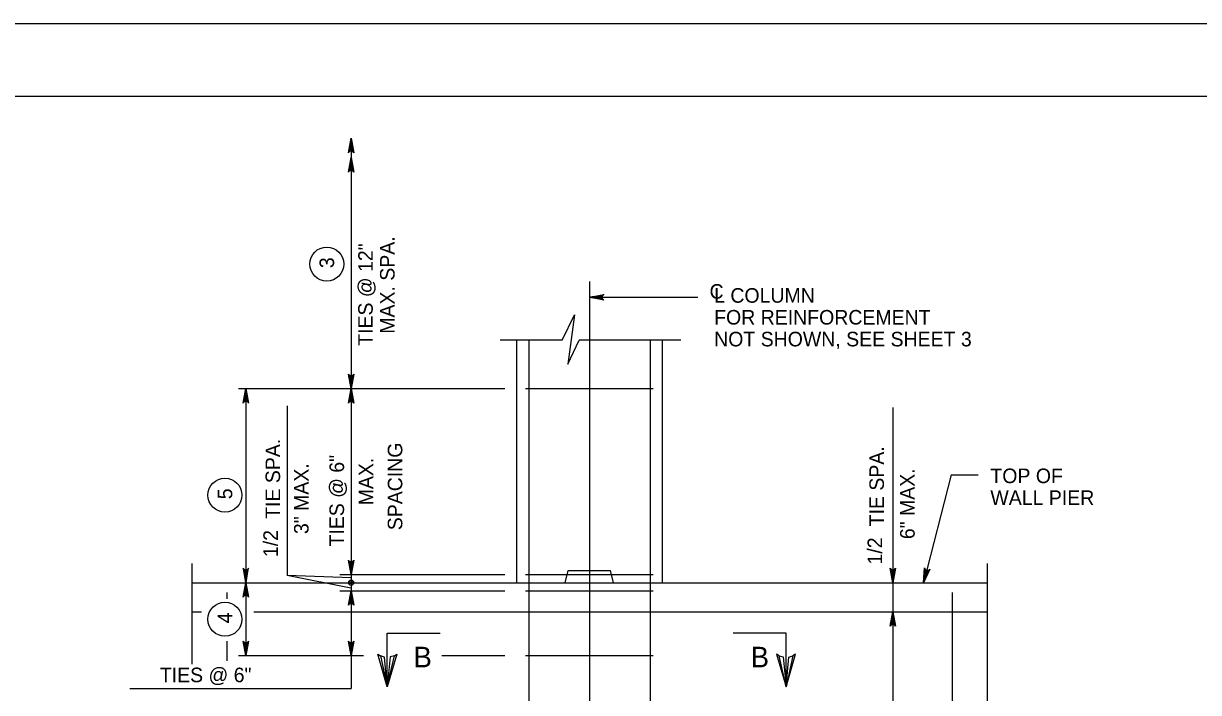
# Model space of a CAD drawing. Extents: x 646165 to 651486, y 296916 to 299292.
# Drawn here: x 649241 to 649483, y 299154.4 to 299292.2 of the extents above; entities that cross this region are included whole.
import ezdxf

# ---------------------------------------------------------------- set-up
doc = ezdxf.new("R2010")
doc.units = 0
for name, color, linetype in [('1', 7, 'Continuous'), ('2', 7, 'Continuous'), ('50', 7, 'Continuous'), ('51', 7, 'Continuous'), ('52', 7, 'Continuous'), ('53', 7, 'Continuous'), ('54', 7, 'Continuous'), ('PLT-BNDY', 7, 'Continuous')]:
    doc.layers.add(name, color=color, linetype=linetype)

msp = doc.modelspace()

# ---------------------------------------------------------------- linework, layer by layer
at = {"layer": '1'}
for p, q in [((649315.89, 299166.59), (649326.82, 299166.59)), ((649315.89, 299155.53), (649315.89, 299166.59)), ((649398.05, 299166.59), (649387.12, 299166.59)), ((649398.05, 299155.53), (649398.05, 299166.59))]:
    msp.add_line(p, q, dxfattribs=at)
for points in [[(649317.37, 299161.95), (649316.52, 299161.71), (649315.89, 299155.53), (649317.37, 299161.95), (649317.88, 299162.28), (649315.89, 299155.53), (649315.34, 299161.7), (649314.5, 299161.93), (649315.89, 299155.53), (649313.94, 299162.28), (649314.5, 299161.93)], [(649396.58, 299161.95), (649397.42, 299161.71), (649398.05, 299155.53), (649396.58, 299161.95), (649396.06, 299162.28), (649398.05, 299155.53), (649398.61, 299161.7), (649399.44, 299161.93), (649398.05, 299155.53), (649400, 299162.28), (649399.44, 299161.93)]]:
    msp.add_lwpolyline(points, dxfattribs=at)
at = {"layer": '2'}
msp.add_line((648988.59, 299277.25), (649774.59, 299277.25), dxfattribs=at)
at = {"layer": '50'}
msp.add_line((649357.52, 299239.05), (649357.52, 299070.18), dxfattribs=at)
at = {"layer": '51'}
for p, q in [((649342.52, 299227.01), (649342.52, 299177.02)), ((649372.52, 299227.01), (649372.52, 299177.02)), ((649352.52, 299177.02), (649353.17, 299179.52)), ((649353.17, 299179.52), (649361.88, 299179.52)), ((649362.52, 299177.02), (649361.88, 299179.52)), ((649275.62, 299177.02), (649439.42, 299177.02))]:
    msp.add_line(p, q, dxfattribs=at)
at = {"layer": '52'}
for p, q in [((649308.44, 299268.61), (649308.44, 299155.22)), ((649357.52, 299235.82), (649379.89, 299235.82)), ((649351.92, 299227.01), (649339.16, 299227.01)), ((649376.37, 299227.01), (649355.44, 299227.01)), ((649285.28, 299217.02), (649340.12, 299217.02)), ((649286.78, 299217.02), (649286.78, 299162.02)), ((649295.28, 299213.46), (649295.28, 299178.49)), ((649420.02, 299213.09), (649420.02, 299055.22)), ((649432.01, 299199.25), (649426.36, 299177.02)), ((649432.01, 299199.25), (649437.62, 299199.25)), ((649275.62, 299180.95), (649275.62, 299160.23)), ((649439.42, 299180.95), (649439.42, 299149.76)), ((649308.47, 299178.05), (649295.28, 299178.49)), ((649308.4, 299175.87), (649295.28, 299178.49)), ((649306.13, 299178.68), (649340.12, 299178.68)), ((649306.13, 299175.35), (649340.12, 299175.35)), ((649285.28, 299162.02), (649310.98, 299162.02)), ((649327.16, 299162.02), (649340.12, 299162.02)), ((649262.87, 299155.22), (649308.44, 299155.22))]:
    msp.add_line(p, q, dxfattribs=at)
for points in [[(649308.44, 299268.61), (649309, 299265.63), (649308.84, 299265.86), (649308.64, 299265.98), (649308.44, 299266.01), (649308.24, 299265.98), (649308.04, 299265.86), (649307.88, 299265.63), (649308.44, 299268.61), (649308.04, 299265.86), (649308.24, 299265.98), (649308.44, 299268.61), (649308.44, 299266.01), (649308.64, 299265.98), (649308.44, 299268.61), (649308.84, 299265.86)], [(649308.44, 299264.61), (649309, 299261.63), (649308.84, 299261.86), (649308.64, 299261.98), (649308.44, 299262.01), (649308.24, 299261.98), (649308.04, 299261.86), (649307.88, 299261.63), (649308.44, 299264.61), (649308.04, 299261.86), (649308.24, 299261.98), (649308.44, 299264.61), (649308.44, 299262.01), (649308.64, 299261.98), (649308.44, 299264.61), (649308.84, 299261.86)], [(649357.52, 299235.82), (649360.5, 299236.38), (649360.39, 299236.3), (649360.27, 299236.22), (649360.22, 299236.12), (649360.16, 299236.02), (649360.14, 299235.92), (649360.12, 299235.82), (649360.14, 299235.72), (649360.16, 299235.62), (649360.22, 299235.52), (649360.27, 299235.42), (649360.39, 299235.34), (649360.5, 299235.26), (649357.52, 299235.82), (649360.39, 299235.34), (649360.27, 299235.42), (649357.52, 299235.82), (649360.22, 299235.52), (649360.16, 299235.62), (649357.52, 299235.82), (649360.14, 299235.72), (649360.12, 299235.82), (649357.52, 299235.82), (649360.14, 299235.92), (649360.16, 299236.02), (649357.52, 299235.82), (649360.22, 299236.12), (649360.27, 299236.22), (649357.52, 299235.82), (649360.39, 299236.3)], [(649351.92, 299227.01), (649354.46, 299232.2), (649353.08, 299222.05), (649355.44, 299227.01)], [(649308.44, 299217.02), (649309, 299220), (649308.84, 299219.77), (649308.64, 299219.65), (649308.44, 299219.62), (649308.24, 299219.65), (649308.04, 299219.77), (649307.88, 299220), (649308.44, 299217.02), (649308.04, 299219.77), (649308.24, 299219.65), (649308.44, 299217.02), (649308.44, 299219.62), (649308.64, 299219.65), (649308.44, 299217.02), (649308.84, 299219.77)], [(649308.44, 299217.02), (649307.88, 299220), (649307.96, 299219.88), (649308.04, 299219.77), (649308.14, 299219.71), (649308.24, 299219.65), (649308.34, 299219.63), (649308.44, 299219.62), (649308.54, 299219.63), (649308.64, 299219.65), (649308.74, 299219.71), (649308.84, 299219.77), (649308.92, 299219.88), (649309, 299220), (649308.44, 299217.02), (649308.92, 299219.88), (649308.84, 299219.77), (649308.44, 299217.02), (649308.74, 299219.71), (649308.64, 299219.65), (649308.44, 299217.02), (649308.54, 299219.63), (649308.44, 299219.62), (649308.44, 299217.02), (649308.34, 299219.63), (649308.24, 299219.65), (649308.44, 299217.02), (649308.14, 299219.71), (649308.04, 299219.77), (649308.44, 299217.02), (649307.96, 299219.88)], [(649286.78, 299217.02), (649287.34, 299214.03), (649287.26, 299214.15), (649287.18, 299214.26), (649287.08, 299214.32), (649286.98, 299214.38), (649286.88, 299214.4), (649286.78, 299214.42), (649286.68, 299214.4), (649286.58, 299214.38), (649286.48, 299214.32), (649286.38, 299214.26), (649286.3, 299214.15), (649286.22, 299214.03), (649286.78, 299217.02), (649286.3, 299214.15), (649286.38, 299214.26), (649286.78, 299217.02), (649286.48, 299214.32), (649286.58, 299214.38), (649286.78, 299217.02), (649286.68, 299214.4), (649286.78, 299214.42), (649286.78, 299217.02), (649286.88, 299214.4), (649286.98, 299214.38), (649286.78, 299217.02), (649287.08, 299214.32), (649287.18, 299214.26), (649286.78, 299217.02), (649287.26, 299214.15)], [(649308.44, 299217.02), (649309, 299214.03), (649308.84, 299214.26), (649308.64, 299214.38), (649308.44, 299214.42), (649308.24, 299214.38), (649308.04, 299214.26), (649307.88, 299214.03), (649308.44, 299217.02), (649308.04, 299214.26), (649308.24, 299214.38), (649308.44, 299217.02), (649308.44, 299214.42), (649308.64, 299214.38), (649308.44, 299217.02), (649308.84, 299214.26)], [(649308.44, 299178.68), (649307.88, 299181.67), (649307.96, 299181.55), (649308.04, 299181.44), (649308.14, 299181.38), (649308.24, 299181.32), (649308.34, 299181.3), (649308.44, 299181.28), (649308.54, 299181.3), (649308.64, 299181.32), (649308.74, 299181.38), (649308.84, 299181.44), (649308.92, 299181.55), (649309, 299181.67), (649308.44, 299178.68), (649308.92, 299181.55), (649308.84, 299181.44), (649308.44, 299178.68), (649308.74, 299181.38), (649308.64, 299181.32), (649308.44, 299178.68), (649308.54, 299181.3), (649308.44, 299181.28), (649308.44, 299178.68), (649308.34, 299181.3), (649308.24, 299181.32), (649308.44, 299178.68), (649308.14, 299181.38), (649308.04, 299181.44), (649308.44, 299178.68), (649307.96, 299181.55)], [(649308.44, 299178.68), (649307.88, 299181.67), (649307.96, 299181.55), (649308.04, 299181.44), (649308.14, 299181.38), (649308.24, 299181.32), (649308.34, 299181.3), (649308.44, 299181.28), (649308.54, 299181.3), (649308.64, 299181.32), (649308.74, 299181.38), (649308.84, 299181.44), (649308.92, 299181.55), (649309, 299181.67), (649308.44, 299178.68), (649308.92, 299181.55), (649308.84, 299181.44), (649308.44, 299178.68), (649308.74, 299181.38), (649308.64, 299181.32), (649308.44, 299178.68), (649308.54, 299181.3), (649308.44, 299181.28), (649308.44, 299178.68), (649308.34, 299181.3), (649308.24, 299181.32), (649308.44, 299178.68), (649308.14, 299181.38), (649308.04, 299181.44), (649308.44, 299178.68), (649307.96, 299181.55)], [(649286.78, 299177.02), (649287.34, 299180), (649287.26, 299179.88), (649287.18, 299179.77), (649287.08, 299179.71), (649286.98, 299179.65), (649286.88, 299179.63), (649286.78, 299179.62), (649286.68, 299179.63), (649286.58, 299179.65), (649286.48, 299179.71), (649286.38, 299179.77), (649286.3, 299179.88), (649286.22, 299180), (649286.78, 299177.02), (649286.3, 299179.88), (649286.38, 299179.77), (649286.78, 299177.02), (649286.48, 299179.71), (649286.58, 299179.65), (649286.78, 299177.02), (649286.68, 299179.63), (649286.78, 299179.62), (649286.78, 299177.02), (649286.88, 299179.63), (649286.98, 299179.65), (649286.78, 299177.02), (649287.08, 299179.71), (649287.18, 299179.77), (649286.78, 299177.02), (649287.26, 299179.88)], [(649420.02, 299177.02), (649419.46, 299180), (649419.62, 299179.77), (649419.82, 299179.65), (649420.02, 299179.62), (649420.22, 299179.65), (649420.42, 299179.77), (649420.58, 299180), (649420.02, 299177.02), (649420.42, 299179.77), (649420.22, 299179.65), (649420.02, 299177.02), (649420.02, 299179.62), (649419.82, 299179.65), (649420.02, 299177.02), (649419.62, 299179.77)], [(649426.36, 299177.02), (649426.55, 299180.05), (649426.6, 299179.91), (649426.65, 299179.78), (649426.73, 299179.7), (649426.81, 299179.62), (649426.9, 299179.58), (649427, 299179.54), (649427.1, 299179.53), (649427.2, 299179.52), (649427.31, 299179.55), (649427.42, 299179.59), (649427.53, 299179.68), (649427.63, 299179.77), (649426.36, 299177.02), (649427.53, 299179.68), (649427.42, 299179.59), (649426.36, 299177.02), (649427.31, 299179.55), (649427.2, 299179.52), (649426.36, 299177.02), (649427.1, 299179.53), (649427, 299179.54), (649426.36, 299177.02), (649426.9, 299179.58), (649426.81, 299179.62), (649426.36, 299177.02), (649426.73, 299179.7), (649426.65, 299179.78), (649426.36, 299177.02), (649426.6, 299179.91)], [(649286.78, 299177.02), (649287.34, 299174.03), (649287.26, 299174.15), (649287.18, 299174.26), (649287.08, 299174.32), (649286.98, 299174.38), (649286.88, 299174.4), (649286.78, 299174.42), (649286.68, 299174.4), (649286.58, 299174.38), (649286.48, 299174.32), (649286.38, 299174.26), (649286.3, 299174.15), (649286.22, 299174.03), (649286.78, 299177.02), (649286.3, 299174.15), (649286.38, 299174.26), (649286.78, 299177.02), (649286.48, 299174.32), (649286.58, 299174.38), (649286.78, 299177.02), (649286.68, 299174.4), (649286.78, 299174.42), (649286.78, 299177.02), (649286.88, 299174.4), (649286.98, 299174.38), (649286.78, 299177.02), (649287.08, 299174.32), (649287.18, 299174.26), (649286.78, 299177.02), (649287.26, 299174.15)], [(649308.44, 299175.35), (649309, 299172.37), (649308.92, 299172.48), (649308.84, 299172.6), (649308.74, 299172.66), (649308.64, 299172.72), (649308.54, 299172.73), (649308.44, 299172.75), (649308.34, 299172.73), (649308.24, 299172.72), (649308.14, 299172.66), (649308.04, 299172.6), (649307.96, 299172.48), (649307.88, 299172.37), (649308.44, 299175.35), (649307.96, 299172.48), (649308.04, 299172.6), (649308.44, 299175.35), (649308.14, 299172.66), (649308.24, 299172.72), (649308.44, 299175.35), (649308.34, 299172.73), (649308.44, 299172.75), (649308.44, 299175.35), (649308.54, 299172.73), (649308.64, 299172.72), (649308.44, 299175.35), (649308.74, 299172.66), (649308.84, 299172.6), (649308.44, 299175.35), (649308.92, 299172.48)], [(649420.02, 299171.02), (649420.58, 299168.03), (649420.42, 299168.26), (649420.22, 299168.38), (649420.02, 299168.42), (649419.82, 299168.38), (649419.62, 299168.26), (649419.46, 299168.03), (649420.02, 299171.02), (649419.62, 299168.26), (649419.82, 299168.38), (649420.02, 299171.02), (649420.02, 299168.42), (649420.22, 299168.38), (649420.02, 299171.02), (649420.42, 299168.26)], [(649286.78, 299162.02), (649286.22, 299165), (649286.3, 299164.88), (649286.38, 299164.77), (649286.48, 299164.71), (649286.58, 299164.65), (649286.68, 299164.63), (649286.78, 299164.62), (649286.88, 299164.63), (649286.98, 299164.65), (649287.08, 299164.71), (649287.18, 299164.77), (649287.26, 299164.88), (649287.34, 299165), (649286.78, 299162.02), (649287.26, 299164.88), (649287.18, 299164.77), (649286.78, 299162.02), (649287.08, 299164.71), (649286.98, 299164.65), (649286.78, 299162.02), (649286.88, 299164.63), (649286.78, 299164.62), (649286.78, 299162.02), (649286.68, 299164.63), (649286.58, 299164.65), (649286.78, 299162.02), (649286.48, 299164.71), (649286.38, 299164.77), (649286.78, 299162.02), (649286.3, 299164.88)], [(649308.44, 299162.02), (649307.88, 299165), (649307.96, 299164.88), (649308.04, 299164.77), (649308.14, 299164.71), (649308.24, 299164.65), (649308.34, 299164.63), (649308.44, 299164.62), (649308.54, 299164.63), (649308.64, 299164.65), (649308.74, 299164.71), (649308.84, 299164.77), (649308.92, 299164.88), (649309, 299165), (649308.44, 299162.02), (649308.92, 299164.88), (649308.84, 299164.77), (649308.44, 299162.02), (649308.74, 299164.71), (649308.64, 299164.65), (649308.44, 299162.02), (649308.54, 299164.63), (649308.44, 299164.62), (649308.44, 299162.02), (649308.34, 299164.63), (649308.24, 299164.65), (649308.44, 299162.02), (649308.14, 299164.71), (649308.04, 299164.77), (649308.44, 299162.02), (649307.96, 299164.88)], [(649308.44, 299162.02), (649307.88, 299165), (649307.96, 299164.88), (649308.04, 299164.77), (649308.14, 299164.71), (649308.24, 299164.65), (649308.34, 299164.63), (649308.44, 299164.62), (649308.54, 299164.63), (649308.64, 299164.65), (649308.74, 299164.71), (649308.84, 299164.77), (649308.92, 299164.88), (649309, 299165), (649308.44, 299162.02), (649308.92, 299164.88), (649308.84, 299164.77), (649308.44, 299162.02), (649308.74, 299164.71), (649308.64, 299164.65), (649308.44, 299162.02), (649308.54, 299164.63), (649308.44, 299164.62), (649308.44, 299162.02), (649308.34, 299164.63), (649308.24, 299164.65), (649308.44, 299162.02), (649308.14, 299164.71), (649308.04, 299164.77), (649308.44, 299162.02), (649307.96, 299164.88)]]:
    msp.add_lwpolyline(points, dxfattribs=at)
for centre, radius in [((649303.45, 299242.68), 3.5), ((649282.47, 299195.06), 3.5), ((649308.44, 299177.02), 0.533), ((649308.44, 299177.02), 0.267), ((649282.47, 299169.48), 3.5)]:
    msp.add_circle(centre, radius, dxfattribs=at)
at = {"layer": '54'}
for p, q in [((649345.02, 299227.01), (649345.02, 299077.02)), ((649370.02, 299227.01), (649370.02, 299077.02)), ((649344.36, 299217.02), (649370.69, 299217.02)), ((649344.36, 299178.68), (649370.69, 299178.68)), ((649282.83, 299175.02), (649282.83, 299173.67)), ((649344.36, 299175.35), (649370.69, 299175.35)), ((649432.22, 299175.02), (649432.22, 299043.22)), ((649275.62, 299171.02), (649277.66, 299171.02)), ((649288.39, 299171.02), (649439.42, 299171.02)), ((649282.83, 299164.94), (649282.83, 299160.93)), ((649344.36, 299162.02), (649370.69, 299162.02))]:
    msp.add_line(p, q, dxfattribs=at)
at = {"layer": 'PLT-BNDY'}
msp.add_lwpolyline([(648948.59, 299292.25), (649789.59, 299292.25), (649789.59, 298698.25), (648948.59, 298698.25)], close=True, dxfattribs=at)

# ---------------------------------------------------------------- texts
at = {"layer": '1'}
for p in [(649321.31, 299159.58), (649390.75, 299159.58)]:
    msp.add_text('B', height=4.23, dxfattribs=at).set_placement(p)
at = {"layer": '53'}
for s, p in [('TIES @ 12"', (649312.91, 299225.83)), ('MAX. SPA.', (649317.41, 299228.32)), ('3', (649304.95, 299241.83)), ('TIE SPA.', (649293.83, 299190.17)), ('SPACING', (649319, 299187.83)), ('TIE SPA.', (649418.19, 299188.63)), ('TIES @ 6"', (649307, 299184.47)), ('MAX.', (649313, 299192.96)), ('3" MAX.', (649299.7, 299187.04)), ('6" MAX.', (649424.52, 299185.99)), ('5', (649283.97, 299194.21)), ('1/2', (649293.38, 299182.3)), ('1/2', (649417.81, 299180.77)), ('4', (649283.97, 299168.63))]:
    msp.add_text(s, height=3, rotation=90, dxfattribs=at).set_placement(p)
for s, p in [('C', (649382.27, 299235.54)), ('L COLUMN', (649383.22, 299234.71)), ('FOR REINFORCEMENT', (649383.22, 299230.21)), ('NOT SHOWN, SEE SHEET 3', (649383.22, 299225.71)), ('TOP OF', (649440.11, 299197.53)), ('WALL PIER', (649440.11, 299193.03)), ('TIES @ 6"', (649269.05, 299156.51))]:
    msp.add_text(s, height=3, dxfattribs=at).set_placement(p)

doc.saveas('drawing.dxf')
